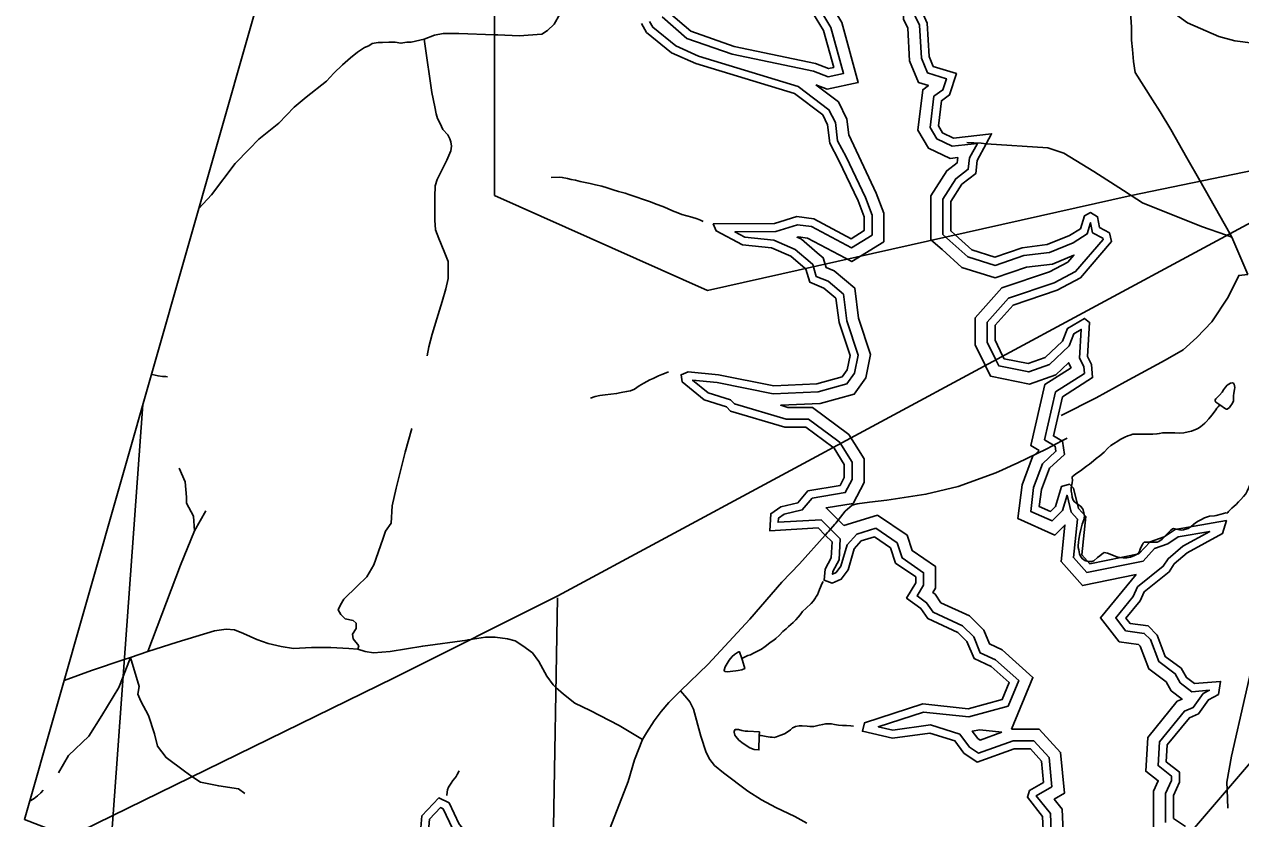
# Model space of a CAD drawing. Extents: x 2001466 to 2224147, y 644118 to 847247.
# Drawn here: x 2001466 to 2011540, y 677010 to 683586 of the extents above; entities that cross this region are included whole.
import ezdxf

# ---------------------------------------------------------------- set-up
doc = ezdxf.new("R2010")
doc.units = 0
for name, color, linetype in [('Exist Boundary Political CountyLine', 7, 'Continuous'), ('Exist Hydrographic Buffer Line', 7, 'Continuous'), ('Exist Hydrographic Lake Shore', 7, 'Continuous'), ('Exist Hydrographic Misc Water Feature', 7, 'Continuous'), ('Exist Road Non-System Type 51', 7, 'Continuous'), ('Exist Utilities Electrical Transmission Line', 7, 'Continuous')]:
    doc.layers.add(name, color=color, linetype=linetype)

msp = doc.modelspace()

# ---------------------------------------------------------------- linework, layer by layer
at = {"layer": 'Exist Boundary Political CountyLine'}
msp.add_lwpolyline([(2025347, 667357), (2005827, 675323), (2003948, 676045), (2001466, 677003), (2006818, 695750), (2007499, 697711)], dxfattribs=at)
at = {"layer": 'Exist Hydrographic Buffer Line'}
msp.add_line((2009360, 682600), (2009295, 682481), dxfattribs=at)
for points in [[(2008021, 683084), (2008114, 683049), (2008373, 683104), (2008237, 683601), (2008127, 683783), (2007984, 683941), (2007945, 684092)], [(2008737, 683975), (2008747, 683630), (2008782, 683555), (2008798, 683284), (2008872, 683104), (2008953, 683079), (2008907, 683045), (2008867, 682709), (2008953, 682562), (2009133, 682475), (2009196, 682483)], [(2008836, 683951), (2008845, 683654), (2008879, 683580), (2008895, 683306), (2008945, 683184), (2009103, 683135), (2009072, 683043), (2008999, 682990), (2008968, 682731), (2009023, 682638), (2009150, 682576), (2009360, 682600)], [(2006747, 683647), (2006952, 683470), (2007327, 683339), (2008001, 683198), (2008122, 683151), (2008251, 683179), (2008146, 683561), (2008047, 683724)], [(2008271, 682489), (2008200, 682622), (2008183, 682772), (2008130, 682879), (2007874, 683071), (2007050, 683323), (2006862, 683407), (2006670, 683562), (2006643, 683609)], [(2008294, 682670), (2008279, 682800), (2008208, 682944), (2008021, 683084)], [(2008032, 681695), (2007901, 681808), (2007866, 681823), (2007878, 681827), (2007953, 681816), (2008319, 681622), (2008585, 681786), (2008585, 682023), (2008522, 682189), (2008294, 682670)], [(2007973, 681616), (2007849, 681723), (2007672, 681800), (2007433, 681824), (2007351, 681868), (2007689, 681870), (2007869, 681927), (2007984, 681911), (2008316, 681736), (2008487, 681841), (2008487, 682005), (2008432, 682151), (2008271, 682489)], [(2009196, 682483), (2009191, 682439), (2009106, 682374), (2008974, 682167), (2008974, 681803), (2009066, 681721)], [(2009295, 682481), (2009284, 682386), (2009180, 682307), (2009072, 682138), (2009072, 681847), (2009132, 681794)], [(2009132, 681794), (2009280, 681660), (2009505, 681590), (2009744, 681672), (2009955, 681698), (2010151, 681778), (2010269, 681851), (2010297, 681943), (2010312, 681861), (2010397, 681816), (2010400, 681804), (2010172, 681539), (2009995, 681446), (2009618, 681319), (2009439, 681120), (2009439, 680955), (2009509, 680813)], [(2009066, 681721), (2009230, 681573), (2009506, 681486), (2009766, 681576), (2009980, 681601), (2010158, 681675), (2010109, 681618), (2009956, 681537), (2009562, 681404), (2009341, 681157), (2009341, 680932), (2009421, 680770)], [(2008202, 680138), (2007961, 680316), (2007774, 680316), (2007348, 680443), (2007315, 680476), (2007129, 680536), (2007000, 680640), (2007204, 680620), (2007667, 680528), (2008041, 680544), (2008279, 680611), (2008341, 680699), (2008373, 680847), (2008277, 681132), (2008250, 681352), (2008123, 681459), (2008025, 681499), (2007995, 681597), (2007973, 681616)], [(2008295, 680191), (2007993, 680414), (2007788, 680415), (2007730, 680432), (2008056, 680446), (2008339, 680525), (2008434, 680659), (2008475, 680853), (2008374, 681154), (2008343, 681402), (2008174, 681544), (2008106, 681573), (2008081, 681653), (2008032, 681695)], [(2009509, 680813), (2009536, 680759), (2009785, 680709), (2009956, 680770), (2010119, 680924), (2010158, 681024), (2010219, 681060), (2010206, 680823), (2010240, 680752), (2010245, 680696), (2010005, 680543), (2009914, 680147), (2010004, 680094)], [(2009421, 680770), (2009469, 680673), (2009792, 680608), (2010009, 680684), (2010115, 680785), (2010135, 680743), (2009918, 680605), (2009802, 680099), (2009872, 680058)], [(2008253, 679436), (2008106, 679583), (2008329, 679620), (2008420, 679793), (2008420, 679989), (2008295, 680191)], [(2008145, 679405), (2008064, 679485), (2007709, 679464), (2007712, 679499), (2007758, 679531), (2007908, 679566), (2007991, 679664), (2008265, 679709), (2008322, 679818), (2008322, 679961), (2008221, 680123), (2008202, 680138)], [(2010004, 680094), (2010010, 680051), (2009899, 679948), (2009825, 679751), (2009801, 679554), (2009978, 679475), (2010064, 679560), (2010102, 679688), (2010137, 679546), (2010188, 679489), (2010155, 679171), (2010265, 679048), (2010731, 679143), (2010826, 679247), (2010935, 679284), (2011022, 679342), (2011283, 679387), (2011060, 679266), (2010939, 679162), (2010898, 679099), (2010686, 678929), (2010650, 678848), (2010505, 678672), (2010587, 678566), (2010741, 678543), (2010792, 678492), (2010861, 678311), (2010998, 678210), (2011039, 678135), (2011136, 678060), (2011281, 678073), (2011229, 678045), (2011147, 677931), (2011074, 677901), (2010868, 677645), (2010855, 677449), (2010966, 677363), (2010966, 677327), (2010916, 677217), (2010916, 676978)], [(2009872, 680058), (2009815, 680005), (2009729, 679774), (2009695, 679494), (2010000, 679357), (2010084, 679441), (2010052, 679138), (2010230, 678940), (2010673, 679031)], [(2008533, 679523), (2008253, 679436)], [(2009641, 677751), (2009819, 678180), (2009564, 678409), (2009458, 678457), (2009412, 678571), (2009293, 678688), (2009057, 678798), (2009009, 678868), (2008991, 678881), (2009012, 678917), (2009012, 679098), (2008819, 679230), (2008777, 679356), (2008533, 679523)], [(2008517, 679415), (2008360, 679366), (2008280, 679277), (2008229, 679099), (2008189, 679047), (2008160, 679034), (2008162, 679056), (2008213, 679152), (2008223, 679326), (2008145, 679405)], [(2009974, 676824), (2009964, 677052), (2009847, 677200), (2009976, 677274), (2009953, 677516), (2009827, 677653), (2009654, 677653), (2009367, 677551), (2009294, 677601), (2009213, 677709), (2008971, 677786), (2008660, 677743), (2008538, 677771), (2008914, 677893), (2009287, 677853), (2009613, 677941), (2009701, 678154), (2009509, 678326), (2009382, 678384), (2009329, 678515), (2009236, 678606), (2008992, 678720), (2008938, 678798), (2008860, 678854), (2008914, 678944), (2008914, 679046), (2008736, 679168), (2008694, 679293), (2008517, 679415)], [(2010673, 679031), (2010378, 678673), (2010534, 678475), (2010694, 678451), (2010707, 678437), (2010779, 678249), (2010922, 678144), (2010963, 678069), (2011054, 677999), (2011014, 677982), (2010772, 677683), (2010754, 677403), (2010857, 677324), (2010818, 677238), (2010818, 676925), (2011011, 676795), (2011102, 676768)], [(2009562, 677725), (2009381, 677661), (2009363, 677673), (2009316, 677735), (2009380, 677744), (2009562, 677725)], [(2010235, 675952), (2010317, 676111), (2010291, 676392), (2010116, 676580), (2009966, 676631), (2009858, 676640), (2010076, 676769), (2010060, 677088), (2009995, 677171), (2010080, 677220), (2010048, 677558), (2009870, 677752), (2009641, 677751)], [(2005837, 675613), (2005708, 675640), (2005687, 675768), (2005599, 675893), (2005433, 676044), (2005391, 676184), (2005190, 676386), (2005147, 676514), (2004831, 676780), (2004808, 676843), (2004821, 677005), (2004913, 677102), (2004934, 677092), (2005011, 676929), (2005273, 676632), (2005463, 676586), (2005530, 676343), (2005761, 675907), (2005778, 675886)]]:
    msp.add_lwpolyline(points, dxfattribs=at)
at = {"layer": 'Exist Hydrographic Lake Shore'}
msp.add_line((2009433, 682598), (2009358, 682460), dxfattribs=at)
for points in [[(2008902, 683935), (2008910, 683669), (2008944, 683596), (2008960, 683320), (2008994, 683238), (2009186, 683178), (2009127, 683002), (2009061, 682954), (2009036, 682745), (2009069, 682688), (2009161, 682644), (2009477, 682680), (2009433, 682598)], [(2006802, 683686), (2006985, 683528), (2007344, 683402), (2008019, 683261), (2008127, 683219), (2008169, 683228), (2008085, 683535), (2007994, 683685)], [(2008212, 682460), (2008136, 682602), (2008119, 682753), (2008078, 682836), (2007844, 683012), (2007027, 683261), (2006827, 683351), (2006619, 683519), (2006577, 683592)], [(2007933, 681564), (2007813, 681667), (2007655, 681736), (2007413, 681760), (2007196, 681876), (2007171, 681933), (2007679, 681936), (2007863, 681994), (2008004, 681975), (2008313, 681811), (2008421, 681878), (2008421, 681993), (2008371, 682125), (2008212, 682460)], [(2009358, 682460), (2009346, 682351), (2009229, 682262), (2009138, 682119), (2009138, 681876), (2009175, 681843)], [(2009175, 681843), (2009313, 681719), (2009504, 681659), (2009729, 681736), (2009938, 681762), (2010121, 681837), (2010213, 681894), (2010246, 682001), (2010296, 682027), (2010354, 681993), (2010371, 681904), (2010454, 681859), (2010471, 681787), (2010213, 681487), (2010021, 681386), (2009655, 681262), (2009505, 681095), (2009505, 680970), (2009568, 680842)], [(2008163, 680085), (2007939, 680250), (2007764, 680251), (2007314, 680384), (2007280, 680418), (2007097, 680477), (2006914, 680625), (2006905, 680685), (2006964, 680710), (2007214, 680685), (2007672, 680594), (2008030, 680609), (2008239, 680668), (2008280, 680726), (2008305, 680843), (2008213, 681118), (2008188, 681318), (2008088, 681402), (2007971, 681451), (2007938, 681559), (2007933, 681564)], [(2009568, 680842), (2009580, 680817), (2009780, 680777), (2009921, 680827), (2010063, 680962), (2010105, 681069), (2010246, 681152), (2010288, 681118), (2010272, 680836), (2010305, 680770), (2010313, 680661), (2010063, 680502), (2009989, 680179), (2010059, 680138)], [(2010059, 680138), (2010064, 680135), (2010080, 680026), (2009955, 679911), (2009889, 679735), (2009872, 679594), (2009964, 679553), (2010006, 679595), (2010055, 679761), (2010122, 679779), (2010155, 679746), (2010197, 679578), (2010256, 679511), (2010223, 679193), (2010289, 679120), (2010697, 679203), (2010789, 679303), (2010906, 679343), (2010997, 679404), (2011422, 679477), (2011389, 679370), (2011097, 679212), (2010989, 679119), (2010947, 679054), (2010739, 678888), (2010706, 678813), (2010589, 678671), (2010623, 678627), (2010773, 678605), (2010848, 678528), (2010915, 678352), (2011048, 678255), (2011090, 678178), (2011156, 678128), (2011373, 678146), (2011356, 678038), (2011273, 677994), (2011190, 677878), (2011115, 677846), (2010932, 677620), (2010923, 677480), (2011032, 677395), (2011032, 677313), (2010982, 677203), (2010982, 677012), (2011082, 676945)], [(2008099, 679358), (2008039, 679418), (2007639, 679393), (2007648, 679534), (2007731, 679592), (2007872, 679625), (2007956, 679725), (2008222, 679769), (2008256, 679834), (2008256, 679942), (2008172, 680078), (2008163, 680085)], [(2008506, 679343), (2008397, 679309), (2008339, 679245), (2008289, 679069), (2008231, 678994), (2008156, 678960), (2008089, 678984), (2008098, 679076), (2008148, 679170), (2008156, 679301), (2008099, 679358)], [(2009907, 676860), (2009899, 677028), (2009774, 677188), (2009790, 677243), (2009907, 677310), (2009890, 677487), (2009798, 677588), (2009665, 677587), (2009357, 677479), (2009248, 677553), (2009173, 677653), (2008965, 677719), (2008657, 677676), (2008407, 677734), (2008423, 677803), (2008907, 677960), (2009282, 677920), (2009565, 677996), (2009623, 678136), (2009473, 678270), (2009331, 678335), (2009273, 678478), (2009198, 678551), (2008948, 678668), (2008890, 678751), (2008773, 678836), (2008848, 678962), (2008848, 679011), (2008681, 679126), (2008639, 679252), (2008506, 679343)], [(2005824, 675549), (2005650, 675585), (2005625, 675743), (2005550, 675850), (2005375, 676007), (2005333, 676149), (2005133, 676350), (2005091, 676476), (2004775, 676741), (2004741, 676834), (2004758, 677034), (2004899, 677182), (2004983, 677141), (2005066, 676965), (2005308, 676691), (2005516, 676641), (2005591, 676367), (2005817, 675943), (2005830, 675925)]]:
    msp.add_lwpolyline(points, dxfattribs=at)
at = {"layer": 'Exist Hydrographic Misc Water Feature'}
for points in [[(2005829, 682318), (2005897, 682320), (2005921, 682318), (2005963, 682310), (2005995, 682302), (2006030, 682295), (2006070, 682286), (2006153, 682268), (2006197, 682258), (2006249, 682247), (2006293, 682233), (2006343, 682217), (2006387, 682203), (2006441, 682187), (2006471, 682177), (2006529, 682158), (2006595, 682136), (2006653, 682116), (2006699, 682097), (2006753, 682077), (2006793, 682062), (2006835, 682042), (2006877, 682026), (2006911, 682012), (2006953, 682000), (2006993, 681990), (2007039, 681976), (2007065, 681964), (2007089, 681954)], [(2006156, 680492), (2006194, 680505), (2006232, 680513), (2006276, 680519), (2006324, 680523), (2006371, 680529), (2006408, 680537), (2006454, 680545), (2006485, 680553), (2006519, 680567), (2006559, 680592), (2006597, 680614), (2006647, 680642), (2006673, 680653), (2006719, 680675), (2006745, 680686), (2006767, 680694), (2006802, 680709)], [(2002652, 680669), (2002637, 680670), (2002611, 680671), (2002574, 680676), (2002525, 680688), (2002518, 680689)], [(2011368, 680436), (2011413, 680404), (2011421, 680399), (2011429, 680399), (2011447, 680415), (2011459, 680430), (2011467, 680442), (2011475, 680456), (2011479, 680469), (2011481, 680486), (2011481, 680511), (2011483, 680533), (2011489, 680564), (2011491, 680579), (2011489, 680594), (2011487, 680606), (2011483, 680610), (2011479, 680614), (2011471, 680617), (2011456, 680615), (2011441, 680607), (2011427, 680598), (2011415, 680582), (2011407, 680571), (2011398, 680560), (2011387, 680541), (2011363, 680517), (2011341, 680495), (2011334, 680486), (2011329, 680478), (2011327, 680474), (2011327, 680469), (2011335, 680459), (2011368, 680436)], [(2011368, 680436), (2011353, 680420), (2011343, 680407), (2011333, 680394), (2011319, 680374), (2011301, 680351), (2011277, 680321), (2011255, 680295), (2011243, 680283), (2011223, 680267), (2011209, 680257), (2011189, 680243), (2011175, 680235), (2011153, 680225), (2011131, 680219), (2011105, 680213), (2011069, 680205), (2011029, 680201), (2010993, 680203), (2010957, 680205), (2010919, 680205), (2010893, 680203), (2010867, 680199), (2010846, 680195), (2010811, 680193), (2010771, 680194), (2010734, 680194), (2010700, 680194), (2010671, 680194), (2010647, 680192), (2010625, 680186), (2010605, 680178), (2010579, 680168), (2010541, 680150), (2010521, 680136), (2010486, 680114), (2010465, 680099), (2010440, 680076), (2010410, 680044), (2010374, 680014), (2010344, 679991), (2010320, 679973), (2010288, 679946), (2010263, 679927), (2010238, 679910), (2010212, 679890), (2010182, 679869), (2010161, 679854), (2010141, 679838)], [(2011782, 680012), (2011760, 679988), (2011734, 679962), (2011712, 679944), (2011690, 679924), (2011674, 679908), (2011666, 679896), (2011658, 679882), (2011648, 679856), (2011634, 679815), (2011618, 679780), (2011606, 679752), (2011594, 679722), (2011582, 679700), (2011564, 679676), (2011542, 679652), (2011522, 679632), (2011502, 679612), (2011486, 679597), (2011466, 679580), (2011450, 679564), (2011440, 679552), (2011432, 679544), (2011427, 679538)], [(2010141, 679838), (2010145, 679831), (2010147, 679811), (2010143, 679789), (2010137, 679750), (2010137, 679722), (2010140, 679699), (2010144, 679671), (2010152, 679647), (2010164, 679633), (2010182, 679619), (2010212, 679597), (2010230, 679579), (2010234, 679567), (2010242, 679541), (2010245, 679514), (2010240, 679485), (2010228, 679449), (2010216, 679405), (2010208, 679367), (2010200, 679323), (2010196, 679296), (2010194, 679271), (2010194, 679255), (2010198, 679235), (2010204, 679203), (2010213, 679183), (2010226, 679163), (2010249, 679148), (2010276, 679139), (2010308, 679139), (2010324, 679145), (2010354, 679173), (2010372, 679187), (2010391, 679201), (2010400, 679209), (2010408, 679213), (2010422, 679211), (2010438, 679207), (2010513, 679178), (2010538, 679173), (2010566, 679169), (2010598, 679170), (2010628, 679175), (2010661, 679188), (2010682, 679200), (2010692, 679208), (2010702, 679221), (2010708, 679240), (2010718, 679265), (2010726, 679280), (2010733, 679291), (2010740, 679298), (2010750, 679300), (2010758, 679300), (2010786, 679300), (2010822, 679298), (2010848, 679300), (2010863, 679305), (2010890, 679324), (2010894, 679328), (2010920, 679356), (2010952, 679390), (2010960, 679398), (2010974, 679408), (2010984, 679412), (2010996, 679410), (2011020, 679404), (2011034, 679400), (2011050, 679398), (2011066, 679400), (2011104, 679412), (2011130, 679428), (2011166, 679459), (2011188, 679472), (2011215, 679487), (2011240, 679501), (2011265, 679508), (2011282, 679513), (2011322, 679516), (2011338, 679519), (2011378, 679532), (2011416, 679543), (2011427, 679538)], [(2008081, 678973), (2008072, 678954), (2008060, 678926), (2008052, 678906), (2008044, 678884), (2008034, 678864), (2008024, 678850), (2008018, 678838), (2008001, 678814), (2007982, 678790), (2007942, 678752), (2007910, 678724), (2007891, 678698), (2007875, 678677), (2007855, 678656), (2007832, 678634), (2007815, 678618), (2007795, 678602), (2007774, 678582), (2007749, 678559), (2007721, 678530), (2007691, 678502), (2007673, 678487), (2007643, 678467), (2007625, 678454), (2007601, 678434), (2007571, 678413), (2007539, 678397), (2007521, 678387), (2007505, 678379), (2007479, 678367), (2007457, 678360), (2007435, 678351), (2007415, 678339), (2007407, 678336)], [(2007407, 678336), (2007413, 678319), (2007433, 678253), (2007407, 678243), (2007377, 678237), (2007359, 678235), (2007287, 678225), (2007271, 678227), (2007263, 678233), (2007261, 678239), (2007271, 678267), (2007287, 678295), (2007303, 678321), (2007329, 678353), (2007347, 678369), (2007373, 678385), (2007383, 678391), (2007389, 678391), (2007407, 678336)], [(2007553, 677699), (2007568, 677698), (2007610, 677689), (2007642, 677686), (2007660, 677684), (2007676, 677683), (2007694, 677688), (2007722, 677698), (2007762, 677713), (2007792, 677732), (2007812, 677746), (2007828, 677762), (2007836, 677766), (2007852, 677772), (2007882, 677778), (2007908, 677778), (2007948, 677776), (2007970, 677774), (2007984, 677772), (2008004, 677773), (2008026, 677778), (2008050, 677784), (2008078, 677790), (2008100, 677794), (2008124, 677796), (2008150, 677794), (2008176, 677790), (2008208, 677785), (2008242, 677781), (2008276, 677781), (2008310, 677779), (2008332, 677777)], [(2007553, 677699), (2007550, 677579), (2007510, 677582), (2007474, 677597), (2007418, 677631), (2007384, 677659), (2007358, 677689), (2007350, 677701), (2007344, 677725), (2007346, 677735), (2007352, 677747), (2007364, 677749), (2007380, 677747), (2007408, 677740), (2007436, 677735), (2007458, 677734), (2007554, 677728), (2007553, 677699)], [(2005067, 677406), (2005051, 677376), (2005043, 677359), (2005035, 677347), (2005015, 677325), (2005001, 677304), (2004989, 677287), (2004979, 677271), (2004971, 677248), (2004965, 677208), (2004964, 677201)], [(2001622, 677246), (2001602, 677223), (2001574, 677199), (2001548, 677178), (2001519, 677159), (2001509, 677154)]]:
    msp.add_lwpolyline(points, dxfattribs=at)
at = {"layer": 'Exist Road Non-System Type 51'}
for p, q in [((2009389, 682601), (2009273, 682608)), ((2009433, 682598), (2009389, 682601)), ((2011200, 682294), (2011450, 681854)), ((2011467, 681824), (2011423, 681840)), ((2011450, 681854), (2011467, 681824)), ((2011467, 681824), (2011599, 681515)), ((2010059, 680138), (2010017, 680116)), ((2010102, 680161), (2010059, 680138)), ((2009669, 679945), (2009566, 679899)), ((2002874, 679393), (2002968, 679558)), ((2008179, 679448), (2008125, 679388)), ((2002488, 678393), (2002344, 678344)), ((2002283, 678188), (2002344, 678344)), ((2002344, 678344), (2002293, 678327)), ((2011427, 677250), (2011432, 677098))]:
    msp.add_line(p, q, dxfattribs=at)
for points in [[(2006596, 684391), (2006596, 684355), (2006574, 684333), (2006523, 684308), (2006353, 684184), (2006122, 683998), (2006040, 683935), (2006005, 683887), (2005901, 683669), (2005853, 683587), (2005800, 683536), (2005752, 683505), (2005563, 683492), (2005386, 683498), (2005360, 683499)], [(2010619, 684060), (2010616, 683865), (2010617, 683786), (2010620, 683727), (2010630, 683645), (2010635, 683563), (2010636, 683455), (2010643, 683377), (2010651, 683277), (2010665, 683187), (2010809, 682962), (2010872, 682861), (2010961, 682716), (2011094, 682482), (2011200, 682294)], [(2013444, 683833), (2013355, 683814), (2013292, 683852), (2013223, 683884), (2013178, 683884), (2013140, 683870), (2013112, 683835), (2013077, 683814), (2013014, 683827), (2012894, 683846), (2012812, 683814), (2012420, 683625), (2012110, 683492), (2011958, 683448), (2011813, 683429), (2011642, 683429), (2011491, 683448), (2011358, 683485), (2011099, 683599), (2010871, 683764), (2010796, 683833), (2010744, 683870), (2010698, 683881)], [(2004777, 683464), (2004670, 683439), (2004634, 683439), (2004584, 683429), (2004538, 683437), (2004484, 683437), (2004432, 683435), (2004396, 683435), (2004346, 683427), (2004318, 683409), (2004284, 683394), (2004226, 683356), (2004168, 683308), (2004102, 683250), (2004030, 683182), (2003967, 683116), (2003801, 682983), (2003700, 682901), (2003573, 682768), (2003409, 682635), (2003327, 682553), (2003213, 682433), (2003017, 682174), (2002910, 682061)], [(2005360, 683499), (2005065, 683511), (2004935, 683511), (2004863, 683495), (2004777, 683464)], [(2004777, 683464), (2004802, 683290), (2004822, 683156), (2004840, 683022), (2004865, 682902), (2004877, 682846), (2004887, 682806), (2004909, 682766), (2004933, 682716), (2004973, 682672), (2004989, 682638), (2004999, 682614), (2005003, 682576), (2004999, 682538), (2004965, 682462), (2004916, 682362), (2004885, 682302), (2004869, 682250), (2004866, 682158), (2004865, 681966), (2004872, 681884), (2004898, 681814), (2004942, 681705), (2004975, 681623), (2004976, 681557), (2004976, 681481), (2004958, 681397), (2004925, 681290), (2004883, 681148), (2004844, 681021), (2004815, 680917), (2004802, 680841)], [(2010632, 682170), (2010569, 682210), (2010323, 682368), (2010076, 682520), (2009943, 682564), (2009433, 682598)], [(2011423, 681840), (2011214, 681913), (2010727, 682109), (2010632, 682170)], [(2011599, 681515), (2011523, 681508), (2011437, 681328), (2011301, 681123), (2011177, 680993), (2011064, 680892), (2010915, 680806), (2010582, 680626), (2010342, 680493), (2010054, 680348)], [(2004229, 678412), (2004235, 678442), (2004190, 678499), (2004184, 678536), (2004213, 678584), (2004213, 678628), (2004190, 678650), (2004124, 678663), (2004086, 678701), (2004064, 678739), (2004083, 678780), (2004111, 678827), (2004222, 678935), (2004301, 679011), (2004361, 679112), (2004434, 679324), (2004458, 679390), (2004505, 679456), (2004511, 679599), (2004546, 679747), (2004619, 680044), (2004676, 680241)], [(2010017, 680116), (2009935, 680073), (2009935, 680073)], [(2009935, 680073), (2009688, 679954), (2009669, 679945)], [(2002874, 679393), (2002867, 679513), (2002810, 679621), (2002810, 679671), (2002798, 679798), (2002747, 679912)], [(2009566, 679899), (2009511, 679874), (2009199, 679760), (2008933, 679695), (2008681, 679657)], [(2012061, 679883), (2011855, 679185), (2011691, 678521), (2011463, 677528), (2011425, 677313), (2011427, 677250)], [(2008466, 679629), (2008362, 679615), (2008321, 679604), (2008263, 679555), (2008188, 679457), (2008179, 679448)], [(2008681, 679657), (2008608, 679647), (2008466, 679629)], [(2002488, 678393), (2002760, 679109), (2002874, 679393)], [(2008125, 679388), (2008119, 679380), (2008099, 679358)], [(2008099, 679358), (2007886, 679121), (2007740, 678969), (2007474, 678662), (2007128, 678288), (2006899, 678067)], [(2004229, 678412), (2004153, 678418), (2004005, 678426), (2003845, 678428), (2003695, 678420), (2003593, 678435), (2003485, 678461), (2003392, 678494), (2003280, 678543), (2003207, 678574), (2003137, 678579), (2003040, 678566), (2002731, 678471), (2002488, 678393)], [(2005143, 678491), (2005134, 678489), (2004765, 678439), (2004495, 678393), (2004358, 678384), (2004289, 678393), (2004229, 678412)], [(2005869, 678096), (2005845, 678117), (2005794, 678190), (2005726, 678312), (2005674, 678383), (2005595, 678442), (2005530, 678481), (2005468, 678499), (2005364, 678512), (2005284, 678512), (2005143, 678491)], [(2002293, 678327), (2002022, 678236), (2001795, 678155)], [(2002344, 678344), (2002418, 678103), (2002406, 678040), (2002431, 677983), (2002494, 677863), (2002545, 677711), (2002570, 677610), (2002640, 677515), (2002791, 677402), (2002854, 677360)], [(2001749, 677389), (2001831, 677534), (2002001, 677692), (2002109, 677863), (2002248, 678097), (2002283, 678188)], [(2006586, 677666), (2006393, 677782), (2006151, 677905), (2006026, 677967), (2005931, 678042), (2005869, 678096)], [(2006899, 678067), (2006804, 677972), (2006739, 677896), (2006682, 677821), (2006619, 677720), (2006586, 677666)], [(2006899, 678067), (2006952, 678008), (2006978, 677976), (2007007, 677917), (2007068, 677692), (2007113, 677558), (2007142, 677500), (2007182, 677451), (2007257, 677390), (2007457, 677238), (2007572, 677165), (2007691, 677103), (2007848, 677029), (2007946, 676972)], [(2006586, 677666), (2006518, 677497), (2006466, 677318), (2006280, 676834), (2006158, 676513), (2006080, 676312), (2006010, 676153), (2005983, 676059), (2005969, 675949), (2005984, 675861), (2006007, 675775), (2006008, 675772)], [(2002854, 677360), (2002924, 677313), (2003076, 677281), (2003240, 677256), (2003291, 677218)]]:
    msp.add_lwpolyline(points, dxfattribs=at)
at = {"layer": 'Exist Utilities Electrical Transmission Line'}
for p, q in [((2002446, 680438), (2002177, 676728)), ((2005882, 678839), (2005818, 675237)), ((2012227, 678185), (2008755, 674128))]:
    msp.add_line(p, q, dxfattribs=at)
for points in [[(2018161, 683064), (2017288, 683860), (2015766, 683637), (2015130, 683559), (2015024, 683545), (2014193, 683137), (2012491, 682552), (2010632, 682170), (2007125, 681383), (2005360, 682170), (2005360, 683793), (2003678, 684753)], [(2013019, 682697), (2005883, 678856), (2004530, 678176), (2001935, 676906)]]:
    msp.add_lwpolyline(points, dxfattribs=at)

doc.saveas('drawing.dxf')
